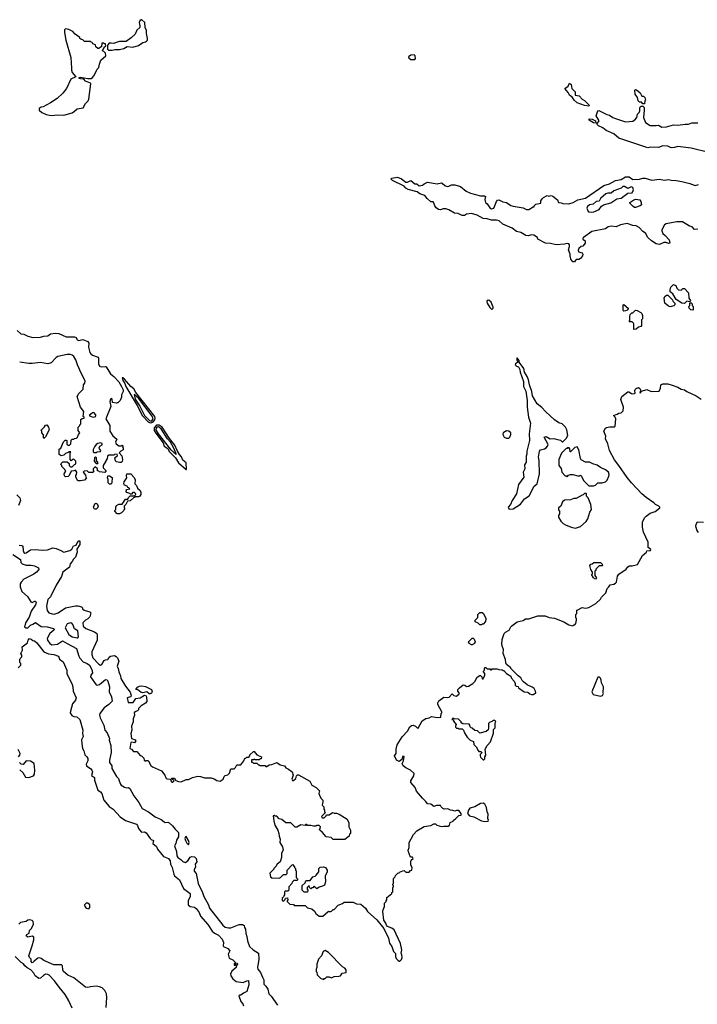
# Model space of a CAD drawing. Extents: x 1861455 to 2058065, y 200073 to 437907.
# Tile 469 of 574: x 1960785 to 1968930, y 359472 to 371300. Entities that reach past the tile are written whole.
import ezdxf

# ---------------------------------------------------------------- set-up
doc = ezdxf.new("R2010")
doc.units = 0

msp = doc.modelspace()

# ---------------------------------------------------------------- linework, layer by layer
at = {"layer": '0CON05XD'}
for points in [[(1961895, 370932), (1961928, 370942), (1961983, 370943), (1962035, 370952), (1962077, 370977), (1962145, 370968), (1962215, 370988), (1962265, 371028), (1962297, 371033), (1962308, 371042), (1962320, 371055), (1962320, 371075), (1962308, 371135), (1962309, 371169), (1962292, 371205), (1962290, 371265), (1962255, 371300), (1962245, 371300), (1962230, 371285), (1962222, 371265), (1962230, 371225), (1962228, 371205), (1962192, 371175), (1962173, 371127), (1962126, 371084), (1962065, 371040), (1961985, 371038), (1961945, 371028), (1961915, 371012), (1961885, 371020), (1961862, 371018), (1961840, 370995), (1961840, 370945), (1961852, 370932), (1961895, 370932)], [(1961165, 370148), (1961245, 370157), (1961315, 370152), (1961417, 370183), (1961445, 370200), (1961475, 370230), (1961548, 370242), (1961578, 370295), (1961610, 370325), (1961618, 370345), (1961640, 370530), (1961635, 370537), (1961575, 370563), (1961557, 370587), (1961515, 370588), (1961502, 370595), (1961500, 370605), (1961515, 370610), (1961605, 370593), (1961645, 370593), (1961662, 370605), (1961681, 370629), (1961716, 370704), (1961738, 370725), (1961744, 370766), (1961760, 370815), (1961820, 370865), (1961817, 370897), (1961798, 370918), (1961782, 370925), (1961783, 370937), (1961798, 370952), (1961802, 370968), (1961820, 370985), (1961818, 371008), (1961805, 371010), (1961795, 371020), (1961772, 371018), (1961768, 370972), (1961755, 370970), (1961737, 370953), (1961723, 370953), (1961700, 370975), (1961698, 370998), (1961665, 371010), (1961658, 371028), (1961645, 371030), (1961635, 371040), (1961565, 371040), (1961545, 371060), (1961520, 371065), (1961510, 371075), (1961508, 371088), (1961450, 371125), (1961425, 371158), (1961375, 371182), (1961335, 371190), (1961323, 371177), (1961323, 371147), (1961340, 371055), (1961399, 370845), (1961408, 370718), (1961407, 370695), (1961414, 370664), (1961460, 370615), (1961400, 370585), (1961349, 370475), (1961304, 370416), (1961235, 370353), (1961155, 370300), (1961067, 370253), (1961045, 370250), (1961020, 370235), (1961020, 370215), (1961050, 370185), (1961105, 370162), (1961165, 370148)], [(1965535, 370820), (1965542, 370835), (1965540, 370865), (1965527, 370877), (1965485, 370872), (1965460, 370855), (1965462, 370842), (1965485, 370820), (1965535, 370820)], [(1967625, 370260), (1967575, 370270), (1967485, 370302), (1967448, 370335), (1967430, 370365), (1967392, 370392), (1967376, 370426), (1967338, 370475), (1967378, 370501), (1967394, 370536), (1967412, 370522), (1967420, 370475), (1967460, 370435), (1967462, 370392), (1967508, 370385), (1967544, 370344), (1967575, 370328), (1967630, 370275), (1967625, 370260)], [(1968295, 370290), (1968275, 370290), (1968258, 370308), (1968235, 370310), (1968220, 370325), (1968212, 370365), (1968183, 370405), (1968180, 370455), (1968185, 370460), (1968198, 370458), (1968245, 370420), (1968262, 370382), (1968285, 370380), (1968300, 370365), (1968308, 370335), (1968300, 370325), (1968295, 370290)], [(1969085, 369702), (1968856, 369756), (1968695, 369776), (1968655, 369764), (1968615, 369762), (1968575, 369781), (1968515, 369784), (1968465, 369766), (1968365, 369768), (1968335, 369760), (1967986, 369876), (1967925, 369927), (1967835, 369969), (1967795, 369999), (1967742, 370025), (1967722, 370045), (1967751, 370085), (1967714, 370145), (1967734, 370206), (1967745, 370208), (1967842, 370162), (1967875, 370153), (1967915, 370127), (1967958, 370108), (1968065, 370074), (1968155, 370080), (1968188, 370105), (1968204, 370126), (1968213, 370165), (1968230, 370185), (1968238, 370205), (1968240, 370245), (1968255, 370260), (1968275, 370260), (1968290, 370245), (1968292, 370215), (1968282, 370125), (1968308, 370065), (1968365, 370030), (1968435, 370027), (1968465, 370032), (1968505, 370010), (1968558, 370012), (1968645, 370036), (1968695, 370034), (1968785, 370046), (1968826, 370044), (1968865, 370059), (1968935, 370061)], [(1967705, 370058), (1967682, 370062), (1967644, 370084), (1967632, 370095), (1967632, 370108), (1967665, 370106), (1967706, 370086), (1967712, 370065), (1967705, 370058)], [(1968935, 368784), (1968895, 368779), (1968870, 368810), (1968835, 368820), (1968750, 368870), (1968685, 368870), (1968555, 368846), (1968536, 368834), (1968503, 368777), (1968503, 368765), (1968515, 368730), (1968545, 368708), (1968592, 368655), (1968600, 368615), (1968585, 368610), (1968555, 368622), (1968528, 368622), (1968475, 368598), (1968435, 368607), (1968378, 368645), (1968335, 368683), (1968307, 368735), (1968275, 368757), (1968232, 368805), (1968195, 368823), (1968155, 368827), (1968085, 368853), (1968005, 368834), (1967955, 368813), (1967895, 368818), (1967860, 368810), (1967825, 368789), (1967664, 368756), (1967562, 368685), (1967553, 368675), (1967553, 368665), (1967580, 368645), (1967582, 368615), (1967555, 368580), (1967533, 368577), (1967507, 368553), (1967497, 368533), (1967502, 368512), (1967545, 368500), (1967552, 368485), (1967548, 368465), (1967525, 368432), (1967505, 368420), (1967475, 368420), (1967460, 368405), (1967455, 368390), (1967435, 368390), (1967410, 368425), (1967407, 368447), (1967400, 368455), (1967400, 368485), (1967382, 368535), (1967392, 368575), (1967392, 368595), (1967385, 368608), (1967365, 368612), (1967335, 368602), (1967235, 368597), (1967165, 368611), (1967105, 368614), (1967015, 368662), (1967008, 368685), (1966965, 368710), (1966935, 368714), (1966895, 368704), (1966868, 368708), (1966810, 368745), (1966755, 368757), (1966705, 368796), (1966593, 368843), (1966550, 368885), (1966515, 368893), (1966455, 368890), (1966405, 368908), (1966355, 368913), (1966285, 368953), (1966215, 368972), (1966155, 368962), (1966132, 368948), (1966105, 368948), (1966055, 368970), (1966010, 368975), (1965945, 369017), (1965908, 369028), (1965875, 369029), (1965845, 369017), (1965818, 369018), (1965791, 369041), (1965774, 369064), (1965765, 369100), (1965755, 369110), (1965725, 369110), (1965681, 369151), (1965655, 369188), (1965595, 369208), (1965562, 369232), (1965455, 369262), (1965427, 369277), (1965405, 369300), (1965265, 369368), (1965250, 369385), (1965253, 369397), (1965325, 369410), (1965375, 369390), (1965425, 369348), (1965445, 369349), (1965487, 369367), (1965535, 369330), (1965557, 369327), (1965586, 369306), (1965625, 369314), (1965645, 369327), (1965685, 369349), (1965805, 369330), (1965855, 369340), (1965865, 369338), (1965895, 369307), (1965925, 369296), (1965945, 369300), (1965974, 369316), (1965995, 369318), (1966015, 369318), (1966085, 369298), (1966152, 369242), (1966205, 369217), (1966325, 369183), (1966373, 369183), (1966385, 369178), (1966378, 369141), (1966385, 369105), (1966406, 369086), (1966435, 369038), (1966455, 369028), (1966485, 369037), (1966516, 369114), (1966530, 369130), (1966545, 369134), (1966593, 369113), (1966635, 369104), (1966689, 369069), (1966715, 369059), (1966835, 369040), (1966875, 369018), (1966905, 369018), (1966955, 369050), (1966968, 369052), (1966970, 369065), (1966990, 369085), (1967050, 369095), (1967050, 369125), (1967064, 369146), (1967080, 369165), (1967125, 369188), (1967145, 369180), (1967175, 369188), (1967195, 369180), (1967250, 369135), (1967263, 369103), (1967295, 369100), (1967315, 369090), (1967385, 369087), (1967436, 369104), (1967495, 369134), (1967586, 369154), (1967805, 369308), (1967875, 369330), (1967945, 369367), (1968015, 369382), (1968065, 369412), (1968112, 369412), (1968155, 369382), (1968235, 369383), (1968274, 369396), (1968305, 369397), (1968385, 369371), (1968475, 369384), (1968536, 369374), (1968585, 369381), (1968615, 369371), (1968675, 369370), (1968745, 369356), (1968842, 369332), (1968905, 369308), (1968945, 369322)], [(1967655, 368987), (1967685, 368993), (1967751, 369019), (1967780, 369060), (1967803, 369077), (1967889, 369101), (1967963, 369147), (1968015, 369157), (1968094, 369216), (1968145, 369220), (1968164, 369255), (1968153, 369283), (1968135, 369294), (1968095, 369273), (1968055, 369295), (1968035, 369297), (1968014, 369275), (1967927, 369243), (1967895, 369218), (1967855, 369218), (1967832, 369208), (1967768, 369152), (1967751, 369119), (1967715, 369117), (1967678, 369085), (1967634, 369076), (1967609, 369055), (1967604, 369035), (1967613, 369005), (1967623, 368993), (1967655, 368987)], [(1968185, 369042), (1968175, 369042), (1968160, 369055), (1968120, 369095), (1968120, 369105), (1968165, 369137), (1968190, 369145), (1968240, 369135), (1968252, 369115), (1968260, 369075), (1968245, 369064), (1968185, 369042)], [(1968775, 367890), (1968743, 367893), (1968677, 367937), (1968636, 368006), (1968605, 368030), (1968603, 368055), (1968612, 368085), (1968645, 368120), (1968670, 368105), (1968683, 368073), (1968703, 368053), (1968735, 368050), (1968755, 368070), (1968775, 368070), (1968825, 368020), (1968830, 367955), (1968850, 367925), (1968835, 367910), (1968805, 367920), (1968775, 367890)], [(1968605, 367852), (1968585, 367860), (1968540, 367895), (1968532, 367955), (1968540, 367975), (1968558, 367992), (1968575, 367990), (1968630, 367935), (1968635, 367920), (1968660, 367895), (1968660, 367875), (1968648, 367862), (1968605, 367852)], [(1966465, 367823), (1966476, 367834), (1966476, 367845), (1966452, 367905), (1966425, 367930), (1966405, 367928), (1966400, 367915), (1966403, 367895), (1966435, 367842), (1966455, 367823), (1966465, 367823)], [(1968045, 367800), (1968040, 367805), (1968040, 367875), (1968045, 367880), (1968100, 367835), (1968100, 367825), (1968088, 367812), (1968065, 367802), (1968045, 367800)], [(1968875, 367810), (1968853, 367813), (1968833, 367833), (1968830, 367855), (1968840, 367865), (1968840, 367895), (1968845, 367900), (1968858, 367898), (1968870, 367885), (1968870, 367865), (1968880, 367855), (1968880, 367815), (1968875, 367810)], [(1968165, 367580), (1968168, 367645), (1968162, 367655), (1968145, 367670), (1968115, 367670), (1968112, 367675), (1968120, 367685), (1968118, 367735), (1968123, 367757), (1968142, 367778), (1968155, 367780), (1968185, 367810), (1968205, 367808), (1968253, 367783), (1968265, 367770), (1968272, 367745), (1968270, 367705), (1968260, 367695), (1968258, 367625), (1968250, 367615), (1968225, 367608), (1968195, 367583), (1968165, 367580)], [(1960756, 367566), (1960800, 367525), (1960835, 367524), (1960885, 367499), (1960945, 367483), (1961035, 367485), (1961075, 367499), (1961125, 367501), (1961155, 367528), (1961215, 367535), (1961255, 367530), (1961345, 367489), (1961445, 367491), (1961462, 367482), (1961478, 367455), (1961495, 367446), (1961545, 367458), (1961605, 367436), (1961616, 367415), (1961614, 367365), (1961630, 367300), (1961640, 367285), (1961660, 367270), (1961728, 367245), (1961732, 367235), (1961734, 367165), (1961745, 367138), (1961765, 367130), (1961815, 367132), (1961825, 367128), (1961877, 367045), (1961917, 367015), (1961975, 366951), (1962008, 366895), (1962027, 366855), (1962027, 366835), (1962008, 366795), (1962010, 366765), (1961992, 366725), (1961965, 366698), (1961955, 366697), (1961945, 366693), (1961902, 366702), (1961895, 366740), (1961885, 366748), (1961875, 366742), (1961868, 366715), (1961882, 366655), (1961820, 366505), (1961868, 366425), (1961867, 366355), (1961905, 366302), (1961952, 366262), (1961938, 366225), (1961944, 366204), (1961975, 366180), (1962005, 366180), (1962015, 366190), (1962030, 366175), (1962020, 366165), (1962027, 366157), (1962028, 366132), (1962002, 366118), (1961980, 366095), (1962012, 366062), (1962020, 366015), (1962015, 365992), (1962005, 365982), (1961985, 365980), (1961948, 365988), (1961935, 366000), (1961930, 366035), (1961960, 366065), (1961955, 366080), (1961923, 366077), (1961915, 366070), (1961855, 366070), (1961842, 366058), (1961838, 366025), (1961820, 366005), (1961820, 365995), (1961790, 365945), (1961790, 365915), (1961820, 365885), (1961820, 365875), (1961808, 365862), (1961745, 365870), (1961738, 365878), (1961722, 365882), (1961720, 365905), (1961693, 365927), (1961670, 365905), (1961670, 365885), (1961680, 365875), (1961665, 365860), (1961615, 365860), (1961595, 365880), (1961562, 365878), (1961550, 365865), (1961578, 365828), (1961580, 365805), (1961590, 365795), (1961565, 365770), (1961515, 365760), (1961485, 365760), (1961460, 365805), (1961460, 365825), (1961470, 365835), (1961472, 365865), (1961455, 365890), (1961435, 365880), (1961402, 365878), (1961380, 365825), (1961368, 365812), (1961335, 365810), (1961322, 365822), (1961320, 365845), (1961340, 365875), (1961330, 365885), (1961328, 365898), (1961292, 365932), (1961290, 365945), (1961280, 365955), (1961285, 365970), (1961305, 365990), (1961355, 365990), (1961378, 365968), (1961380, 365945), (1961395, 365930), (1961415, 365930), (1961442, 365958), (1961460, 365965), (1961460, 365995), (1961435, 366020), (1961422, 366018), (1961405, 366000), (1961390, 366015), (1961390, 366095), (1961398, 366108), (1961375, 366110), (1961368, 366102), (1961335, 366090), (1961315, 366070), (1961285, 366060), (1961260, 366075), (1961260, 366140), (1961278, 366152), (1961312, 366228), (1961332, 366248), (1961345, 366250), (1961350, 366245), (1961352, 366202), (1961365, 366190), (1961385, 366190), (1961400, 366205), (1961402, 366248), (1961415, 366260), (1961435, 366260), (1961445, 366270), (1961468, 366272), (1961480, 366285), (1961492, 366318), (1961510, 366335), (1961490, 366365), (1961490, 366405), (1961510, 366425), (1961510, 366435), (1961520, 366445), (1961522, 366498), (1961535, 366510), (1961560, 366515), (1961560, 366525), (1961550, 366535), (1961557, 366593), (1961517, 366645), (1961478, 366775), (1961495, 366808), (1961547, 366863), (1961554, 366915), (1961567, 366935), (1961573, 366963), (1961523, 367055), (1961479, 367155), (1961461, 367215), (1961437, 367255), (1961415, 367271), (1961395, 367278), (1961355, 367279), (1961245, 367253), (1961225, 367242), (1961165, 367177), (1961124, 367166), (1961035, 367181), (1960935, 367169), (1960895, 367171), (1960785, 367184)], [(1966675, 365418), (1966715, 365423), (1966805, 365479), (1966854, 365546), (1966908, 365582), (1966967, 365695), (1967007, 365725), (1967034, 365846), (1967029, 366005), (1967021, 366045), (1967033, 366115), (1967046, 366134), (1967095, 366146), (1967112, 366158), (1967130, 366175), (1967138, 366195), (1967090, 366285), (1967115, 366292), (1967163, 366263), (1967205, 366268), (1967235, 366262), (1967285, 366250), (1967305, 366230), (1967315, 366230), (1967355, 366270), (1967372, 366305), (1967363, 366375), (1967346, 366406), (1967305, 366444), (1967265, 366456), (1967214, 366494), (1967105, 366594), (1967063, 366643), (1967004, 366685), (1966950, 366780), (1966941, 366835), (1966912, 366912), (1966900, 366975), (1966885, 367013), (1966853, 367065), (1966845, 367110), (1966790, 367185), (1966788, 367205), (1966765, 367238), (1966760, 367235), (1966760, 367215), (1966772, 367185), (1966746, 367165), (1966742, 367155), (1966755, 367137), (1966780, 367130), (1966798, 367098), (1966801, 367065), (1966840, 366955), (1966842, 366895), (1966867, 366837), (1966886, 366726), (1966884, 366645), (1966902, 366525), (1966926, 366455), (1966909, 366325), (1966914, 366245), (1966882, 366115), (1966882, 366085), (1966872, 366055), (1966871, 365985), (1966854, 365954), (1966856, 365905), (1966836, 365865), (1966843, 365805), (1966782, 365715), (1966756, 365604), (1966704, 365525), (1966683, 365477), (1966656, 365445), (1966664, 365424), (1966675, 365418)], [(1962355, 366458), (1962375, 366460), (1962390, 366470), (1962409, 366495), (1962415, 366515), (1962410, 366535), (1962183, 366823), (1962157, 366865), (1962123, 366893), (1962045, 366982), (1962025, 366997), (1962015, 366996), (1962024, 366965), (1962048, 366928), (1962060, 366895), (1962198, 366665), (1962261, 366541), (1962329, 366469), (1962355, 366458)], [(1966935, 363192), (1966955, 363192), (1966990, 363215), (1966987, 363235), (1966967, 363265), (1966945, 363282), (1966885, 363308), (1966840, 363345), (1966825, 363360), (1966808, 363395), (1966775, 363418), (1966690, 363505), (1966688, 363515), (1966638, 363555), (1966628, 363575), (1966626, 363616), (1966598, 363685), (1966602, 363735), (1966588, 363765), (1966582, 363795), (1966584, 363856), (1966608, 363925), (1966625, 363942), (1966670, 363965), (1966688, 364005), (1966701, 364019), (1966765, 364067), (1966837, 364083), (1966865, 364102), (1966906, 364104), (1967015, 364138), (1967103, 364137), (1967148, 364118), (1967215, 364112), (1967325, 364067), (1967385, 364032), (1967435, 364020), (1967445, 364030), (1967458, 364032), (1967470, 364045), (1967478, 364085), (1967477, 364107), (1967470, 364115), (1967470, 364155), (1967480, 364165), (1967482, 364208), (1967495, 364210), (1967545, 364240), (1967585, 364232), (1967625, 364238), (1967710, 364285), (1967765, 364340), (1967777, 364363), (1967832, 364415), (1967848, 364465), (1967868, 364485), (1967881, 364509), (1967925, 364521), (1967945, 364530), (1967957, 364545), (1967972, 364615), (1967985, 364638), (1968075, 364700), (1968095, 364728), (1968115, 364738), (1968145, 364738), (1968210, 364755), (1968272, 364865), (1968320, 364905), (1968325, 364920), (1968368, 364922), (1968370, 364935), (1968338, 364958), (1968339, 365025), (1968284, 365145), (1968272, 365205), (1968270, 365265), (1968296, 365314), (1968317, 365335), (1968365, 365371), (1968425, 365390), (1968480, 365435), (1968480, 365445), (1968466, 365456), (1968428, 365475), (1968407, 365497), (1968315, 365560), (1968264, 365604), (1968139, 365735), (1968085, 365800), (1967988, 365945), (1967935, 366012), (1967876, 366126), (1967853, 366205), (1967828, 366265), (1967829, 366295), (1967807, 366355), (1967825, 366392), (1967838, 366402), (1967880, 366410), (1967935, 366409), (1967941, 366419), (1967949, 366505), (1967944, 366524), (1967923, 366547), (1967965, 366560), (1967986, 366574), (1968015, 366579), (1968038, 366602), (1968041, 366645), (1968012, 366738), (1968023, 366775), (1968095, 366828), (1968105, 366829), (1968138, 366808), (1968155, 366804), (1968175, 366810), (1968183, 366815), (1968178, 366845), (1968182, 366858), (1968195, 366869), (1968225, 366880), (1968239, 366869), (1968246, 366854), (1968250, 366835), (1968241, 366825), (1968245, 366812), (1968261, 366839), (1968325, 366856), (1968375, 366835), (1968472, 366838), (1968488, 366875), (1968493, 366915), (1968515, 366927), (1968575, 366926), (1968628, 366908), (1968695, 366886), (1968735, 366863), (1968775, 366853), (1968805, 366833), (1968915, 366783), (1968975, 366740)], [(1962365, 366478), (1962375, 366482), (1962388, 366505), (1962378, 366538), (1962215, 366754), (1962163, 366797), (1962175, 366741), (1962228, 366658), (1962286, 366545), (1962344, 366484), (1962365, 366478)], [(1961675, 366527), (1961695, 366533), (1961702, 366545), (1961700, 366555), (1961675, 366580), (1961662, 366578), (1961620, 366545), (1961643, 366533), (1961675, 366527)], [(1961075, 366270), (1961070, 366275), (1961072, 366312), (1961050, 366335), (1961050, 366355), (1961040, 366365), (1961085, 366410), (1961095, 366430), (1961112, 366432), (1961132, 366405), (1961138, 366375), (1961095, 366290), (1961075, 366270)], [(1962785, 365896), (1962792, 365898), (1962785, 365975), (1962745, 366008), (1962730, 366050), (1962706, 366075), (1962676, 366125), (1962650, 366190), (1962585, 366268), (1962496, 366406), (1962461, 366431), (1962431, 366429), (1962402, 366398), (1962401, 366365), (1962421, 366331), (1962511, 366215), (1962522, 366175), (1962565, 366149), (1962582, 366112), (1962656, 366036), (1962695, 365977), (1962785, 365896)], [(1962665, 366075), (1962666, 366085), (1962635, 366161), (1962596, 366225), (1962563, 366263), (1962486, 366386), (1962455, 366410), (1962435, 366405), (1962426, 366394), (1962423, 366375), (1962448, 366325), (1962597, 366135), (1962665, 366075)], [(1966635, 366271), (1966665, 366273), (1966678, 366285), (1966687, 366315), (1966687, 366335), (1966665, 366357), (1966635, 366359), (1966597, 366335), (1966591, 366315), (1966607, 366285), (1966635, 366271)], [(1961675, 366100), (1961705, 366102), (1961715, 366110), (1961758, 366112), (1961760, 366125), (1961743, 366143), (1961742, 366155), (1961750, 366175), (1961777, 366193), (1961775, 366210), (1961755, 366218), (1961725, 366210), (1961704, 366196), (1961685, 366170), (1961668, 366135), (1961668, 366108), (1961675, 366100)], [(1967625, 365700), (1967685, 365702), (1967705, 365710), (1967733, 365737), (1967785, 365737), (1967825, 365748), (1967845, 365770), (1967868, 365815), (1967872, 365835), (1967863, 365863), (1967825, 365893), (1967765, 365920), (1967725, 365950), (1967674, 365964), (1967635, 365983), (1967584, 365984), (1967535, 366013), (1967525, 366030), (1967504, 366134), (1967485, 366168), (1967459, 366161), (1967405, 366110), (1967400, 366110), (1967398, 366145), (1967388, 366158), (1967375, 366160), (1967365, 366150), (1967355, 366150), (1967296, 366094), (1967267, 366015), (1967264, 365944), (1967295, 365910), (1967300, 365865), (1967342, 365822), (1967355, 365820), (1967365, 365810), (1967382, 365828), (1967405, 365838), (1967435, 365838), (1967495, 365820), (1967515, 365820), (1967525, 365830), (1967537, 365817), (1967560, 365765), (1967625, 365700)], [(1961725, 365970), (1961730, 365975), (1961710, 366005), (1961710, 366035), (1961695, 366050), (1961683, 366037), (1961680, 365995), (1961705, 365970), (1961725, 365970)], [(1961985, 365362), (1961955, 365362), (1961930, 365395), (1961930, 365405), (1961940, 365415), (1961940, 365445), (1961950, 365465), (1961975, 365480), (1962018, 365482), (1962055, 365540), (1962085, 365540), (1962095, 365560), (1962115, 365580), (1962165, 365580), (1962180, 365595), (1962178, 365608), (1962165, 365620), (1962145, 365620), (1962128, 365602), (1962115, 365600), (1962108, 365608), (1962072, 365622), (1962060, 365635), (1962070, 365645), (1962070, 365655), (1962110, 365665), (1962098, 365678), (1962085, 365680), (1962077, 365697), (1962045, 365708), (1962037, 365725), (1962042, 365748), (1962072, 365795), (1962069, 365825), (1962074, 365845), (1962120, 365845), (1962161, 365801), (1962173, 365773), (1962170, 365725), (1962190, 365705), (1962201, 365671), (1962232, 365645), (1962241, 365621), (1962240, 365595), (1962230, 365575), (1962215, 365568), (1962175, 365570), (1962165, 365560), (1962152, 365558), (1962115, 365520), (1962083, 365517), (1962062, 365475), (1962040, 365455), (1962040, 365435), (1962050, 365425), (1962040, 365415), (1962038, 365402), (1962010, 365375), (1961985, 365362)], [(1961865, 365719), (1961847, 365735), (1961848, 365775), (1961840, 365795), (1961845, 365820), (1961865, 365820), (1961895, 365800), (1961892, 365735), (1961885, 365721), (1961865, 365719)], [(1967465, 365193), (1967525, 365210), (1967595, 365273), (1967616, 365305), (1967638, 365382), (1967657, 365415), (1967650, 365475), (1967617, 365557), (1967600, 365575), (1967600, 365605), (1967595, 365610), (1967572, 365608), (1967558, 365592), (1967545, 365590), (1967475, 365548), (1967445, 365548), (1967405, 365532), (1967335, 365530), (1967311, 365509), (1967288, 365455), (1967262, 365435), (1967263, 365413), (1967272, 365395), (1967272, 365365), (1967262, 365345), (1967262, 365325), (1967290, 365275), (1967317, 365247), (1967345, 365232), (1967414, 365204), (1967465, 365193)], [(1960751, 365591), (1960788, 365555), (1960793, 365525), (1960771, 365465)], [(1961705, 365418), (1961685, 365419), (1961674, 365445), (1961687, 365483), (1961705, 365492), (1961716, 365486), (1961729, 365455), (1961722, 365435), (1961705, 365418)], [(1969005, 365260), (1968928, 365262), (1968913, 365237), (1968910, 365215), (1968923, 365165), (1968940, 365140)], [(1960777, 364987), (1960810, 364985), (1960823, 364975), (1960825, 364925), (1960835, 364899), (1960845, 364892), (1960865, 364894), (1960915, 364931), (1960975, 364936), (1961055, 364926), (1961118, 364932), (1961185, 364954), (1961225, 364948), (1961278, 364925), (1961315, 364903), (1961386, 364924), (1961410, 364940), (1961432, 364978), (1961462, 364988), (1961475, 365017), (1961495, 365038), (1961505, 365040), (1961510, 365035), (1961508, 364995), (1961472, 364938), (1961476, 364905), (1961457, 364845), (1961430, 364820), (1961417, 364793), (1961390, 364765), (1961382, 364725), (1961305, 364665), (1961287, 364613), (1961222, 364508), (1961155, 364365), (1961123, 364335), (1961107, 364253), (1961114, 364204), (1961135, 364174), (1961175, 364161), (1961200, 364160), (1961248, 364175), (1961335, 364233), (1961455, 364258), (1961485, 364258), (1961530, 364245), (1961540, 364235), (1961542, 364222), (1961560, 364205), (1961627, 364187), (1961640, 364175), (1961630, 364125), (1961605, 364102)], [(1960704, 364875), (1960795, 364817), (1960798, 364778), (1960813, 364763), (1960865, 364746), (1960925, 364749), (1960965, 364741), (1961012, 364715), (1961017, 364695), (1960987, 364663), (1960955, 364641)], [(1967705, 364580), (1967680, 364595), (1967680, 364605), (1967660, 364635), (1967670, 364645), (1967670, 364665), (1967650, 364695), (1967640, 364745), (1967652, 364758), (1967668, 364762), (1967685, 364780), (1967765, 364780), (1967788, 364758), (1967790, 364745), (1967785, 364740), (1967752, 364738), (1967712, 364698), (1967710, 364685), (1967700, 364675), (1967700, 364625), (1967720, 364595), (1967705, 364580)], [(1960955, 364641), (1960835, 364578), (1960802, 364545), (1960791, 364525), (1960792, 364485), (1960812, 364432), (1960881, 364371), (1960920, 364305), (1960935, 364300), (1960966, 364316), (1960976, 364315), (1960985, 364300), (1960975, 364271), (1960925, 364195), (1960899, 364121), (1960856, 364055), (1960844, 364004), (1960860, 363995), (1960885, 363996), (1960914, 364026), (1960945, 364037), (1960975, 364057), (1961045, 364012), (1961115, 364006), (1961190, 363985), (1961202, 363975), (1961197, 363965), (1961146, 363925), (1961114, 363865), (1961119, 363845), (1961147, 363805), (1961172, 363792), (1961240, 363800), (1961298, 363838), (1961355, 363805), (1961469, 363745), (1961496, 363655), (1961510, 363630), (1961550, 363585), (1961595, 363566), (1961625, 363545), (1961653, 363495), (1961662, 363455), (1961639, 363425), (1961637, 363405), (1961705, 363308), (1961715, 363304), (1961745, 363314), (1961815, 363373), (1961835, 363370), (1961846, 363355), (1961866, 363285), (1961860, 363225), (1961890, 363165), (1961896, 363114), (1961855, 363073), (1961800, 363035), (1961750, 362965), (1961746, 362945), (1961754, 362914), (1961796, 362825), (1961808, 362765), (1961835, 362732), (1961863, 362665), (1961861, 362645), (1961880, 362580), (1961886, 362495), (1961866, 362406), (1961866, 362375), (1961893, 362335), (1961891, 362305), (1961948, 362208), (1961973, 362185), (1961979, 362155), (1961998, 362118), (1962006, 362106), (1962045, 362080), (1962065, 362073), (1962095, 362077), (1962110, 362065), (1962156, 361976), (1962217, 361895), (1962257, 361825), (1962334, 361784), (1962412, 361725), (1962485, 361691), (1962522, 361662), (1962535, 361657), (1962565, 361659), (1962580, 361650), (1962622, 361615), (1962652, 361575), (1962695, 361536), (1962696, 361485), (1962670, 361445), (1962662, 361405), (1962646, 361375), (1962668, 361308), (1962673, 361255), (1962684, 361235), (1962722, 361212), (1962746, 361186), (1962775, 361176), (1962805, 361195), (1962835, 361241), (1962855, 361249), (1962885, 361245), (1962906, 361225), (1962915, 361185), (1962893, 361155), (1962898, 361122), (1962881, 361089), (1962882, 361071), (1962907, 361045), (1962930, 360925), (1962982, 360815), (1962997, 360767), (1963053, 360665), (1963067, 360627), (1963225, 360424), (1963255, 360400), (1963295, 360389), (1963325, 360392), (1963425, 360430), (1963465, 360432), (1963485, 360420), (1963488, 360395), (1963499, 360375), (1963502, 360325), (1963515, 360285), (1963522, 360235), (1963548, 360168), (1963593, 360125), (1963657, 360085), (1963659, 360015), (1963644, 359915), (1963649, 359895), (1963678, 359855), (1963705, 359798), (1963718, 359765), (1963718, 359715), (1963745, 359688), (1963766, 359655), (1963779, 359599), (1963809, 359569), (1963885, 359462)], [(1961605, 364102), (1961575, 364088), (1961544, 364056), (1961550, 364015), (1961582, 363985), (1961686, 363946), (1961712, 363925), (1961718, 363908), (1961717, 363845), (1961654, 363705), (1961652, 363675), (1961665, 363634), (1961735, 363556), (1961755, 363544), (1961774, 363555), (1961799, 363601), (1961815, 363610), (1961845, 363615), (1961859, 363641), (1961875, 363653), (1961923, 363663), (1961945, 363652), (1961962, 363635), (1961976, 363596), (1961958, 363535), (1961970, 363505), (1961976, 363465), (1961997, 363417), (1962002, 363385), (1962056, 363295), (1962112, 363222), (1962122, 363195), (1962124, 363175), (1962116, 363165), (1962078, 363152), (1962088, 363098), (1962151, 363099), (1962180, 363145), (1962235, 363154), (1962285, 363186), (1962305, 363179), (1962310, 363160), (1962312, 363108), (1962299, 363091), (1962245, 363058), (1962212, 363025), (1962212, 363008), (1962203, 362997), (1962170, 362985), (1962162, 362975), (1962167, 362945), (1962148, 362902), (1962148, 362865), (1962130, 362815), (1962132, 362765), (1962123, 362725), (1962130, 362665), (1962175, 362650), (1962182, 362635), (1962165, 362612), (1962135, 362620), (1962120, 362615), (1962110, 362545), (1962128, 362538), (1962155, 362510), (1962195, 362510), (1962232, 362462), (1962250, 362455), (1962278, 362428), (1962280, 362405), (1962295, 362392), (1962305, 362400), (1962325, 362400), (1962340, 362385), (1962340, 362375), (1962360, 362340), (1962380, 362325), (1962490, 362275), (1962530, 362225), (1962542, 362192), (1962555, 362180), (1962598, 362178), (1962600, 362155), (1962615, 362140), (1962625, 362140), (1962640, 362155), (1962612, 362182), (1962615, 362190), (1962645, 362190), (1962662, 362162), (1962695, 362148), (1962725, 362143), (1962788, 362172), (1962815, 362172), (1962863, 362197), (1962925, 362212), (1962959, 362209), (1963005, 362192), (1963085, 362192), (1963122, 362182), (1963155, 362162), (1963196, 362154), (1963232, 362175), (1963243, 362207), (1963255, 362220), (1963285, 362230), (1963305, 362250), (1963325, 362300), (1963365, 362300), (1963380, 362315), (1963395, 362350), (1963445, 362350), (1963480, 362395), (1963492, 362428), (1963505, 362430), (1963515, 362440), (1963538, 362442), (1963550, 362455), (1963552, 362468), (1963595, 362510), (1963605, 362510), (1963635, 362470), (1963645, 362470), (1963652, 362462), (1963690, 362445), (1963688, 362422), (1963675, 362420), (1963665, 362410), (1963615, 362410), (1963605, 362418), (1963595, 362410), (1963572, 362408), (1963572, 362382), (1963585, 362380), (1963595, 362370), (1963635, 362370), (1963655, 362350), (1963665, 362350), (1963675, 362340), (1963735, 362340), (1963745, 362330), (1963755, 362330), (1963785, 362350), (1963817, 362353), (1963875, 362378), (1963915, 362348), (1963967, 362337), (1963985, 362312), (1964018, 362298), (1964060, 362265), (1964072, 362225), (1964056, 362175), (1964065, 362160), (1964075, 362161), (1964106, 362184), (1964112, 362218), (1964123, 362227), (1964135, 362228), (1964271, 362151), (1964298, 362105), (1964348, 362078), (1964390, 362035), (1964382, 362005), (1964388, 361985), (1964405, 361950), (1964428, 361925), (1964430, 361895), (1964423, 361887), (1964420, 361865), (1964440, 361845), (1964440, 361815), (1964450, 361805), (1964450, 361785), (1964460, 361775), (1964412, 361728), (1964422, 361712), (1964445, 361710), (1964470, 361735), (1964472, 361748), (1964505, 361750), (1964545, 361778), (1964565, 361768), (1964595, 361768), (1964625, 361758), (1964722, 361695), (1964742, 361652), (1964742, 361605), (1964760, 361565), (1964760, 361525), (1964750, 361515), (1964745, 361490), (1964695, 361450), (1964555, 361452), (1964527, 361477), (1964470, 361485), (1964426, 361536), (1964392, 361562), (1964390, 361575), (1964397, 361583), (1964400, 361605), (1964385, 361620), (1964355, 361620), (1964345, 361610), (1964315, 361610), (1964285, 361620), (1964245, 361620), (1964235, 361630), (1964225, 361630), (1964215, 361620), (1964165, 361628), (1964115, 361600), (1964095, 361600), (1964045, 361650), (1963985, 361652), (1963935, 361690), (1963905, 361700), (1963875, 361730), (1963855, 361730), (1963845, 361740), (1963830, 361735), (1963838, 361675), (1963851, 361625), (1963887, 361565), (1963900, 361525), (1963902, 361492), (1963914, 361455), (1963913, 361415), (1963944, 361364), (1963952, 361325), (1963933, 361287), (1963932, 361235), (1963917, 361183), (1963878, 361155), (1963863, 361127), (1963840, 361105), (1963840, 361095), (1963793, 361047), (1963800, 361005), (1963815, 360990), (1963902, 360988), (1963920, 360995), (1963955, 361030), (1963988, 361032), (1964000, 361045), (1964000, 361085), (1964065, 361150), (1964090, 361125), (1964090, 361115), (1964100, 361105), (1964100, 361085), (1964110, 361075), (1964110, 360995), (1964130, 360975), (1964115, 360960), (1964082, 360958), (1964062, 360938), (1964058, 360922), (1964020, 360885), (1964020, 360845), (1964008, 360832), (1963975, 360830), (1963970, 360825), (1963970, 360785), (1963960, 360775), (1963958, 360762), (1963940, 360745), (1963942, 360722), (1963955, 360710), (1963978, 360732), (1963982, 360748), (1964005, 360750), (1964010, 360725), (1964000, 360715), (1964000, 360705), (1964033, 360673), (1964075, 360670), (1964085, 360660), (1964215, 360660), (1964245, 360630), (1964295, 360620), (1964329, 360589), (1964344, 360564), (1964385, 360530), (1964428, 360532), (1964492, 360588), (1964505, 360590), (1964515, 360580), (1964522, 360588), (1964535, 360590), (1964555, 360610), (1964565, 360610), (1964615, 360662), (1964665, 360682), (1964685, 360700), (1964795, 360698), (1964835, 360678), (1964884, 360674), (1964942, 360625), (1964965, 360588), (1965077, 360487), (1965161, 360381), (1965220, 360265), (1965229, 360205), (1965257, 360165), (1965278, 360105), (1965302, 360082), (1965304, 360045), (1965312, 360022), (1965331, 360001), (1965345, 359990), (1965355, 359990), (1965375, 360010), (1965383, 360035), (1965380, 360065), (1965370, 360085), (1965379, 360125), (1965362, 360202), (1965287, 360365), (1965258, 360388), (1965205, 360408), (1965193, 360423), (1965187, 360447), (1965163, 360483), (1965150, 360585), (1965153, 360607), (1965170, 360645), (1965170, 360685), (1965190, 360705), (1965190, 360715), (1965200, 360725), (1965200, 360755), (1965258, 360802), (1965260, 360815), (1965270, 360825), (1965270, 360875), (1965280, 360885), (1965280, 360895), (1965270, 360905), (1965270, 360915), (1965280, 360925), (1965280, 360985), (1965298, 361002), (1965302, 361018), (1965332, 361048), (1965345, 361050), (1965352, 361058), (1965390, 361075), (1965405, 361080), (1965425, 361060), (1965465, 361060), (1965482, 361078), (1965500, 361085), (1965502, 361115), (1965488, 361145), (1965488, 361195), (1965490, 361205), (1965514, 361225), (1965505, 361238), (1965481, 361241), (1965459, 361305), (1965456, 361324), (1965467, 361357), (1965466, 361414), (1965520, 361510), (1965558, 361555), (1965645, 361607), (1965725, 361620), (1965765, 361640), (1965785, 361640), (1965800, 361625), (1965857, 361607), (1965885, 361612), (1965935, 361610), (1965950, 361625), (1965960, 361655), (1965995, 361670), (1966000, 361685), (1966020, 361695), (1966065, 361740), (1966090, 361745), (1966090, 361765), (1966065, 361800), (1966035, 361800), (1966015, 361792), (1965992, 361802), (1965963, 361803), (1965932, 361822), (1965888, 361818), (1965870, 361825), (1965850, 361845), (1965845, 361860), (1965795, 361860), (1965765, 361850), (1965727, 361877), (1965685, 361880), (1965665, 361910), (1965625, 361948), (1965554, 362034), (1965537, 362075), (1965487, 362135), (1965488, 362155), (1965524, 362215), (1965527, 362245), (1965483, 362283), (1965425, 362312), (1965396, 362336), (1965382, 362365), (1965398, 362395), (1965405, 362450), (1965385, 362450), (1965378, 362412), (1965348, 362388), (1965313, 362405), (1965292, 362455), (1965310, 362485), (1965310, 362535), (1965323, 362587), (1965382, 362685), (1965448, 362755), (1965473, 362805), (1965495, 362823), (1965516, 362826), (1965543, 362813), (1965562, 362792), (1965575, 362790), (1965624, 362876), (1965665, 362907), (1965706, 362914), (1965735, 362928), (1965805, 362918), (1965848, 362922), (1965850, 362965), (1965860, 362975), (1965860, 362985), (1965813, 363073), (1965812, 363095), (1965824, 363116), (1965885, 363160), (1965925, 363158), (1965947, 363163), (1965985, 363200), (1966005, 363180), (1966037, 363173), (1966067, 363203), (1966068, 363215), (1966052, 363235), (1966050, 363255), (1966070, 363275), (1966115, 363308), (1966137, 363307), (1966155, 363290), (1966180, 363295), (1966230, 363325), (1966255, 363350), (1966285, 363400), (1966315, 363420), (1966325, 363420), (1966340, 363405), (1966342, 363382), (1966355, 363380), (1966378, 363425), (1966377, 363447), (1966360, 363465), (1966360, 363475), (1966370, 363485), (1966373, 363507), (1966382, 363518), (1966388, 363518), (1966405, 363500), (1966435, 363500), (1966445, 363490), (1966455, 363490), (1966465, 363500), (1966525, 363500), (1966545, 363492), (1966585, 363490), (1966595, 363480), (1966605, 363480), (1966637, 363447), (1966690, 363415), (1966693, 363393), (1966728, 363355), (1966740, 363325), (1966740, 363305), (1966752, 363292), (1966775, 363290), (1966780, 363275), (1966850, 363225), (1966892, 363222), (1966915, 363200), (1966935, 363192)], [(1966335, 364030), (1966315, 364030), (1966295, 364050), (1966260, 364065), (1966260, 364085), (1966292, 364118), (1966292, 364155), (1966315, 364180), (1966345, 364178), (1966360, 364165), (1966390, 364105), (1966385, 364070), (1966355, 364040), (1966345, 364040), (1966335, 364030)], [(1961475, 363874), (1961485, 363876), (1961493, 363887), (1961485, 363958), (1961443, 363983), (1961424, 364035), (1961411, 364051), (1961395, 364055), (1961355, 364041), (1961333, 363993), (1961374, 363914), (1961415, 363885), (1961475, 363874)], [(1960768, 363512), (1960800, 363545), (1960800, 363565), (1960788, 363578), (1960788, 363615), (1960790, 363625), (1960810, 363645), (1960810, 363665), (1960798, 363685), (1960817, 363725), (1960813, 363765), (1960880, 363815), (1960887, 363845), (1960905, 363866), (1960925, 363860), (1960945, 363843), (1960965, 363839), (1960991, 363815), (1961076, 363706), (1961133, 363683), (1961194, 363674), (1961250, 363655), (1961265, 363620), (1961308, 363585), (1961350, 363485), (1961352, 363445), (1961415, 363312), (1961424, 363285), (1961426, 363235), (1961464, 363155), (1961455, 363126), (1961420, 363080), (1961394, 362995), (1961393, 362973), (1961410, 362940), (1961435, 362929), (1961472, 362925), (1961507, 362895), (1961544, 362765), (1961540, 362725), (1961548, 362688), (1961530, 362650), (1961534, 362606), (1961539, 362545), (1961556, 362515), (1961569, 362469), (1961593, 362445), (1961603, 362425), (1961603, 362395), (1961585, 362355), (1961588, 362338), (1961640, 362300), (1961653, 362283), (1961660, 362265), (1961650, 362220), (1961684, 362195), (1961683, 362165), (1961723, 362045), (1961755, 362026), (1961771, 362005), (1961798, 361925), (1961860, 361850), (1961908, 361815), (1961992, 361725), (1962058, 361678), (1962188, 361635), (1962201, 361621), (1962212, 361585), (1962244, 361544), (1962255, 361538), (1962285, 361542), (1962305, 361532), (1962352, 361465), (1962365, 361452), (1962395, 361440), (1962384, 361404), (1962429, 361369), (1962442, 361335), (1962515, 361248), (1962572, 361222), (1962593, 361195), (1962598, 361155), (1962616, 361116), (1962636, 361035), (1962646, 361016), (1962665, 361000), (1962706, 360966), (1962754, 360864), (1962834, 360805), (1962833, 360765), (1962810, 360715), (1962812, 360665), (1962835, 360645), (1962885, 360637), (1962905, 360623), (1962941, 360575), (1962960, 360530), (1963045, 360431), (1963099, 360349), (1963125, 360325), (1963175, 360304), (1963220, 360255), (1963235, 360215), (1963231, 360175), (1963236, 360165), (1963285, 360141), (1963313, 360115), (1963290, 360075), (1963303, 360025), (1963347, 360007), (1963380, 359975), (1963365, 359958), (1963365, 359944), (1963375, 359940), (1963382, 359945), (1963380, 359970), (1963400, 359965), (1963402, 359955), (1963391, 359939), (1963386, 359915), (1963335, 359868), (1963321, 359835), (1963324, 359814), (1963348, 359778), (1963386, 359746), (1963472, 359732), (1963515, 359753), (1963537, 359757), (1963540, 359705), (1963515, 359627), (1963474, 359606), (1963445, 359580), (1963428, 359582), (1963420, 359575), (1963442, 359505), (1963466, 359476), (1963475, 359453)], [(1966225, 363790), (1966215, 363790), (1966187, 363807), (1966180, 363825), (1966225, 363870), (1966235, 363870), (1966247, 363857), (1966258, 363825), (1966250, 363805), (1966225, 363790)], [(1967765, 363173), (1967789, 363181), (1967802, 363205), (1967798, 363215), (1967802, 363285), (1967778, 363335), (1967776, 363366), (1967765, 363390), (1967755, 363400), (1967735, 363400), (1967662, 363225), (1967680, 363195), (1967765, 363173)], [(1962355, 363201), (1962342, 363202), (1962314, 363224), (1962266, 363214), (1962246, 363216), (1962205, 363251), (1962180, 363255), (1962200, 363280), (1962225, 363293), (1962255, 363297), (1962299, 363289), (1962368, 363255), (1962378, 363225), (1962370, 363210), (1962355, 363201)], [(1966365, 362410), (1966375, 362420), (1966378, 362445), (1966388, 362465), (1966380, 362535), (1966405, 362580), (1966446, 362624), (1966482, 362728), (1966480, 362775), (1966500, 362795), (1966500, 362855), (1966508, 362868), (1966495, 362880), (1966475, 362880), (1966468, 362872), (1966432, 362858), (1966420, 362845), (1966422, 362795), (1966415, 362770), (1966392, 362748), (1966315, 362730), (1966287, 362757), (1966255, 362760), (1966225, 362790), (1966212, 362792), (1966200, 362805), (1966197, 362827), (1966188, 362838), (1966113, 362843), (1966090, 362855), (1966090, 362865), (1966058, 362898), (1966005, 362900), (1965992, 362908), (1965980, 362895), (1965998, 362888), (1966000, 362875), (1966030, 362835), (1966022, 362815), (1966025, 362800), (1966035, 362790), (1966055, 362790), (1966065, 362780), (1966105, 362780), (1966120, 362765), (1966130, 362735), (1966165, 362680), (1966200, 362645), (1966238, 362628), (1966243, 362593), (1966273, 362563), (1966295, 362520), (1966305, 362510), (1966327, 362507), (1966338, 362498), (1966338, 362492), (1966318, 362472), (1966318, 362458), (1966325, 362440), (1966355, 362410), (1966365, 362410)], [(1960772, 362445), (1960787, 362463), (1960792, 362485), (1960765, 362532)], [(1960785, 362290), (1960822, 362255), (1960855, 362200), (1960895, 362198), (1960950, 362215), (1960962, 362235), (1960967, 362285), (1960958, 362365), (1960915, 362392), (1960865, 362398), (1960826, 362354), (1960802, 362355), (1960782, 362375)], [(1966375, 361667), (1966415, 361670), (1966422, 361685), (1966413, 361705), (1966418, 361755), (1966406, 361785), (1966397, 361837), (1966377, 361877), (1966355, 361888), (1966325, 361883), (1966255, 361843), (1966195, 361827), (1966178, 361805), (1966168, 361765), (1966190, 361735), (1966245, 361723), (1966335, 361674), (1966375, 361667)], [(1962815, 361388), (1962821, 361415), (1962815, 361439), (1962785, 361487), (1962778, 361485), (1962772, 361465), (1962779, 361439), (1962795, 361407), (1962815, 361388)], [(1964245, 360820), (1964205, 360820), (1964182, 360842), (1964182, 360898), (1964218, 360932), (1964220, 360945), (1964232, 360958), (1964275, 360960), (1964310, 361005), (1964335, 361010), (1964348, 361022), (1964380, 361065), (1964380, 361105), (1964395, 361120), (1964435, 361122), (1964460, 361115), (1964482, 361085), (1964482, 361065), (1964458, 361012), (1964462, 360945), (1964448, 360905), (1964425, 360890), (1964385, 360880), (1964355, 360860), (1964325, 360890), (1964308, 360872), (1964295, 360870), (1964285, 360860), (1964270, 360875), (1964265, 360900), (1964240, 360875), (1964240, 360855), (1964250, 360845), (1964245, 360820)], [(1961615, 360618), (1961629, 360635), (1961627, 360665), (1961605, 360687), (1961585, 360688), (1961563, 360665), (1961567, 360645), (1961585, 360626), (1961615, 360618)], [(1961824, 359435), (1961834, 359555), (1961827, 359597), (1961807, 359637), (1961778, 359668), (1961745, 359681), (1961705, 359688), (1961635, 359683), (1961604, 359674), (1961575, 359679), (1961435, 359789), (1961365, 359823), (1961312, 359865), (1961302, 359885), (1961300, 359935), (1961286, 359946), (1961195, 359946), (1961075, 359998), (1961045, 360022), (1961025, 360030), (1961005, 360027), (1960958, 359992), (1960945, 359974), (1960935, 359971), (1960922, 359985), (1960923, 360015), (1960905, 360035), (1960897, 360055), (1960936, 360174), (1960957, 360245), (1960957, 360277), (1960935, 360290), (1960885, 360280), (1960862, 360295), (1960871, 360309), (1960898, 360325), (1960905, 360360), (1960927, 360383), (1960950, 360435), (1960948, 360468), (1960935, 360480), (1960905, 360488), (1960885, 360482), (1960865, 360468), (1960796, 360454), (1960775, 360433)], [(1964435, 359770), (1964445, 359780), (1964455, 359780), (1964475, 359800), (1964505, 359800), (1964535, 359788), (1964565, 359807), (1964622, 359808), (1964640, 359815), (1964660, 359845), (1964710, 359855), (1964708, 359885), (1964692, 359905), (1964664, 359924), (1964498, 360095), (1964455, 360120), (1964432, 360108), (1964414, 360056), (1964377, 360015), (1964358, 359955), (1964358, 359915), (1964350, 359895), (1964350, 359865), (1964357, 359857), (1964360, 359825), (1964400, 359785), (1964435, 359770)], [(1961416, 359426), (1961377, 359515), (1961331, 359591), (1961258, 359678), (1961204, 359754), (1961140, 359820), (1961125, 359830), (1961095, 359832), (1961071, 359819), (1961035, 359784), (1961015, 359782), (1960973, 359813), (1960957, 359845), (1960921, 359885), (1960875, 359910), (1960847, 359935), (1960830, 359960), (1960802, 359975), (1960729, 360045)]]:
    msp.add_lwpolyline(points, dxfattribs=at)

doc.saveas('drawing.dxf')
